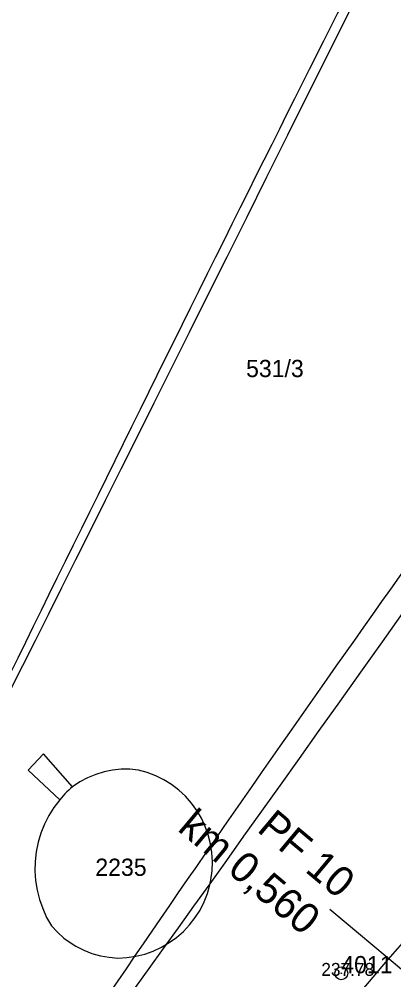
# Model space of a CAD drawing. Extents: x -555757 to -553364, y -1100723 to -1096439.
# Drawn here: x -554224 to -554180.5, y -1100324 to -1100212.6 of the extents above; entities that cross this region are included whole.
import ezdxf

# ---------------------------------------------------------------- set-up
doc = ezdxf.new("R2010")
doc.units = 0
for name, color, linetype in [('00_NÁVRH - 0.18 mm', 7, 'Continuous'), ('00_NÁVRH - 0.35 mm', 7, 'Continuous'), ('00_NÁVRH - Řezy', 7, 'Continuous'), ('01_HLADINA', 7, 'Continuous'), ('C$SLO$PARCELY', 7, 'Continuous'), ('CISLO_PBPP', 7, 'Continuous'), ('HRANICE$PARCELY', 7, 'Continuous'), ('HRANICE$POROSTU', 7, 'Continuous'), ('OSA$KOLEJI', 7, 'Continuous'), ('ROZHRANI', 7, 'Continuous'), ('SLOUPY', 7, 'Continuous'), ('SLUCKOV$$C$RA', 7, 'Continuous'), ('STROMY', 7, 'Continuous'), ('VYSKA_PODR_BOD', 7, 'Continuous')]:
    doc.layers.add(name, color=color, linetype=linetype)

# ---------------------------------------------------------------- blocks, each defined once
blk = doc.blocks.new('POINT_DISPLAY')
blk.add_line((0, 0), (0, 0))
blk = doc.blocks.new('1$01')
at = {"layer": 'SLOUPY'}
for radius in [0.75, 0.032]:
    blk.add_circle((0, 0), radius, dxfattribs=at)

msp = doc.modelspace()

# ---------------------------------------------------------------- linework, layer by layer
at = {"layer": '00_NÁVRH - 0.18 mm'}
msp.add_lwpolyline([(-554304.13, -1100440.78), (-554303.72, -1100440.51), (-554294.09, -1100434.35), (-554293.14, -1100433.68), (-554282.24, -1100425.43), (-554259.45, -1100410.38), (-554237.05, -1100386.39), (-554219.34, -1100365.55), (-554201.44, -1100345.59), (-554181.46, -1100321.95), (-554167.53, -1100306.11), (-554158.74, -1100292.84), (-554155.42, -1100286.98), (-554151.9, -1100276.1), (-554149.81, -1100266.17), (-554147.89, -1100248.91), (-554145.41, -1100226.73), (-554144.65, -1100201), (-554144.9, -1100190.12), (-554147.4, -1100181.48), (-554150.4, -1100169.83), (-554154.06, -1100160.31), (-554156.79, -1100155.91), (-554161.24, -1100148.92)], dxfattribs=at)
for points in [[(-554301.84, -1100444.73), (-554300.85, -1100443.94), (-554298.01, -1100441.87), (-554281.28, -1100430.6), (-554273.47, -1100425.51), (-554270.54, -1100423.6), (-554266.62, -1100421.07), (-554264.03, -1100419.37), (-554263.02, -1100418.68), (-554261.45, -1100417.5), (-554259.47, -1100416.13), (-554258.27, -1100415.28), (-554256.85, -1100414.26), (-554256.32, -1100413.75), (-554247.89, -1100404.56), (-554238.13, -1100393.33), (-554236.84, -1100391.71), (-554222.71, -1100375.93), (-554213.16, -1100365.12), (-554201.88, -1100352.5), (-554188.81, -1100337.59), (-554183.24, -1100330.95), (-554177.83, -1100324.31), (-554168.38, -1100313.81), (-554165.14, -1100310.34), (-554161.5, -1100305.37), (-554157.21, -1100299.66), (-554153.93, -1100295.13), (-554151.94, -1100292.19), (-554149.85, -1100287.66), (-554147.56, -1100282.51), (-554146.24, -1100279.73), (-554145.67, -1100278.48), (-554145.32, -1100277.04), (-554144.93, -1100274.52), (-554144.06, -1100268.79), (-554143.08, -1100262.49), (-554142.17, -1100256.52), (-554140.01, -1100242.36), (-554138.06, -1100229.56), (-554137.59, -1100222.3), (-554137.11, -1100215.05), (-554137.27, -1100209.48), (-554137.52, -1100200.88), (-554137.73, -1100193.69), (-554137.86, -1100189.31), (-554137.89, -1100188.1), (-554137.9, -1100187.6), (-554137.91, -1100187.29), (-554137.94, -1100186.71), (-554138.08, -1100186.32), (-554138.95, -1100184.13), (-554141.64, -1100177.27), (-554143.48, -1100172.65), (-554149.02, -1100158.58), (-554152.82, -1100152.33), (-554156.44, -1100146.42), (-554301.35, -1100444.33), (-554154.65, -1100149.39)], [(-554298.64, -1100448.89), (-554294.82, -1100446.56), (-554289.43, -1100442.47), (-554278.86, -1100434.83), (-554275.43, -1100432.4), (-554272, -1100429.97), (-554265.29, -1100425.33), (-554256.63, -1100419.41), (-554254.34, -1100417.95), (-554250.95, -1100414.83), (-554247.96, -1100411.8), (-554243.12, -1100406.7), (-554232.81, -1100396.12), (-554224.65, -1100386.42), (-554218.06, -1100378.48), (-554213.33, -1100372.86), (-554210.46, -1100369.69), (-554202.22, -1100360.42), (-554192.63, -1100349.43), (-554177.52, -1100331.27), (-554174.26, -1100327.3), (-554169.11, -1100321.15), (-554164.25, -1100315.58), (-554160.22, -1100310.78), (-554154.61, -1100304.16), (-554152.68, -1100301.98), (-554149.86, -1100298.79), (-554148.59, -1100297.22), (-554147.72, -1100295.2), (-554146.61, -1100292.51), (-554144.36, -1100287.06), (-554142.18, -1100281.81), (-554141.64, -1100280.41), (-554141.37, -1100279.1), (-554141.04, -1100277.69), (-554139.21, -1100268.89), (-554137.28, -1100259.96), (-554136.82, -1100257.33), (-554136.51, -1100255.85), (-554136.37, -1100255.09), (-554136.13, -1100252.77), (-554135.62, -1100248.07), (-554134.15, -1100233.99), (-554133.74, -1100230.44), (-554133.68, -1100229.74), (-554133.7, -1100229.31), (-554134.6, -1100206.07), (-554296.71, -1100447.76), (-554134.33, -1100217.7)]]:
    msp.add_open_spline(points, degree=3, dxfattribs=at)
at = {"layer": '00_NÁVRH - 0.35 mm'}
msp.add_open_spline([(-554289.42, -1100440.78), (-554289.16, -1100440.58), (-554288.92, -1100440.38), (-554288.68, -1100440.19), (-554288.3, -1100439.88), (-554286.47, -1100438.33), (-554284.43, -1100436.41), (-554276.6, -1100430.73), (-554270.44, -1100426.82), (-554263.72, -1100422.29), (-554257.89, -1100418.53), (-554254.85, -1100416.45), (-554251.12, -1100412.43), (-554244.32, -1100405.05), (-554236.06, -1100396.36), (-554228.65, -1100387.95), (-554223.32, -1100381.54), (-554218.6, -1100376.08), (-554214.01, -1100370.67), (-554208.84, -1100365.01), (-554203.21, -1100358.55), (-554197.1, -1100351.87), (-554190.99, -1100344.54), (-554183.74, -1100336.01), (-554176.13, -1100327.21), (-554169.13, -1100319.05), (-554163.94, -1100313.49), (-554158.35, -1100306.5), (-554154.22, -1100300.82), (-554149.84, -1100295.85), (-554148.74, -1100293.49), (-554146.83, -1100289.75), (-554145.22, -1100285.19), (-554143.65, -1100281.32), (-554143.03, -1100279.47), (-554142.51, -1100276.5), (-554141.43, -1100271.96), (-554140.29, -1100265.07), (-554139.19, -1100259), (-554138.1, -1100251.85), (-554137.19, -1100244.92), (-554136.21, -1100237.41), (-554135.54, -1100232.51), (-554135.15, -1100229.47), (-554135.64, -1100219.84), (-554135.4, -1100209.36), (-554135.76, -1100197.79), (-554135.93, -1100193.42), (-554135.97, -1100189.84), (-554135.96, -1100187.65), (-554136.41, -1100185.68), (-554136.98, -1100184), (-554137.65, -1100181.87), (-554138.7, -1100179.2), (-554140.2, -1100174.69), (-554142.39, -1100168.62), (-554144.12, -1100163.06), (-554145.62, -1100159.04), (-554146.95, -1100156.28), (-554149.17, -1100152.8), (-554151.31, -1100149.43), (-554152.99, -1100146.74), (-554153.76, -1100145.43)], degree=3, dxfattribs=at)
at = {"layer": '00_NÁVRH - Řezy'}
msp.add_line((-554163.32, -1100336.45), (-554187.97, -1100315.83), dxfattribs=at)
at = {"layer": '01_HLADINA'}
msp.add_open_spline([(-554193.55, -1100347.61), (-554192.88, -1100346.82), (-554189.78, -1100343.11), (-554183.74, -1100336.01), (-554176.5, -1100327.64), (-554171.77, -1100322.12), (-554169.92, -1100320.04)], degree=3, dxfattribs=at)
at = {"layer": 'HRANICE$PARCELY'}
for points in [[(-554217.81, -1100301.6), (-554221.2, -1100297.8), (-554222.96, -1100299.7), (-554219.29, -1100303.1)], [(-554219.29, -1100303.1), (-554219.97, -1100303.99), (-554220.56, -1100304.94), (-554221.07, -1100305.93), (-554221.48, -1100306.97), (-554221.8, -1100308.04), (-554222.03, -1100309.13), (-554222.03, -1100309.14), (-554222.15, -1100310.25), (-554222.18, -1100311.37), (-554222.1, -1100312.48), (-554221.92, -1100313.58), (-554221.65, -1100314.67), (-554221.28, -1100315.72), (-554220.82, -1100316.74), (-554220.27, -1100317.71), (-554219.57, -1100318.46), (-554218.81, -1100319.14), (-554217.98, -1100319.74), (-554217.43, -1100320.08), (-554216.52, -1100320.54), (-554215.57, -1100320.91), (-554214.58, -1100321.19), (-554213.57, -1100321.37), (-554212.55, -1100321.45), (-554211.5, -1100321.4), (-554210.46, -1100321.24), (-554209.44, -1100320.99), (-554208.45, -1100320.64), (-554207.5, -1100320.2), (-554206.59, -1100319.67), (-554205.74, -1100319.06), (-554204.95, -1100318.36), (-554204.23, -1100317.6), (-554203.59, -1100316.77), (-554203.02, -1100315.89), (-554202.55, -1100314.95), (-554202.16, -1100313.97), (-554201.87, -1100312.97), (-554201.75, -1100312.38), (-554201.61, -1100311.34), (-554201.58, -1100310.29), (-554201.64, -1100309.24), (-554201.8, -1100308.2), (-554202.07, -1100307.19), (-554202.42, -1100306.2), (-554202.87, -1100305.25), (-554203.41, -1100304.35), (-554204.03, -1100303.5), (-554204.72, -1100302.71), (-554205.49, -1100302), (-554206.33, -1100301.36), (-554207.22, -1100300.81), (-554208.16, -1100300.34), (-554209.14, -1100299.96), (-554210.15, -1100299.68), (-554211.16, -1100299.58), (-554212.18, -1100299.58), (-554213.19, -1100299.68), (-554214.16, -1100299.88), (-554215.13, -1100300.17), (-554216.07, -1100300.56), (-554216.97, -1100301.04), (-554217.81, -1100301.6)]]:
    msp.add_lwpolyline(points, dxfattribs=at)
at = {"layer": 'SLUCKOV$$C$RA'}
msp.add_lwpolyline([(-554217.81, -1100301.6), (-554218.04, -1100301.8), (-554218.26, -1100302), (-554218.47, -1100302.21), (-554218.69, -1100302.43), (-554218.89, -1100302.65), (-554219.09, -1100302.87), (-554219.29, -1100303.1)], dxfattribs=at)

# ---------------------------------------------------------------- block references
at = {"layer": 'HRANICE$POROSTU'}
msp.add_blockref('1$01', (-554186.63, -1100323.22), dxfattribs=at)
at = {"layer": 'ROZHRANI'}
msp.add_blockref('POINT_DISPLAY', (-554184.7, -1100322.02), dxfattribs=at)

# ---------------------------------------------------------------- texts
at = {"layer": '00_NÁVRH - Řezy'}
for s, p in [('km 0,560', (-554205.75, -1100306.61)), ('PF 10', (-554196.54, -1100306.69))]:
    msp.add_text(s, height=3.5, rotation=320.0914, dxfattribs=at).set_placement(p)
at = {"layer": 'C$SLO$PARCELY'}
for s, p in [('531/3', (-554197.68, -1100254.13)), ('2235', (-554215.17, -1100311.93))]:
    msp.add_text(s, height=2, dxfattribs=at).set_placement(p)
at = {"layer": 'CISLO_PBPP'}
msp.add_text('4011', height=2, dxfattribs=at).set_placement((-554186.63, -1100323.22))
at = {"layer": 'OSA$KOLEJI'}
msp.add_text('374', height=0.1, dxfattribs=at).set_placement((-554184.7, -1100322.02))
at = {"layer": 'STROMY'}
msp.add_text('237.84', height=0.1, dxfattribs=at).set_placement((-554186.91, -1100323.27))
at = {"layer": 'VYSKA_PODR_BOD'}
msp.add_text('237.78', height=1.5, dxfattribs=at).set_placement((-554188.95, -1100323.52))

doc.saveas('drawing.dxf')
